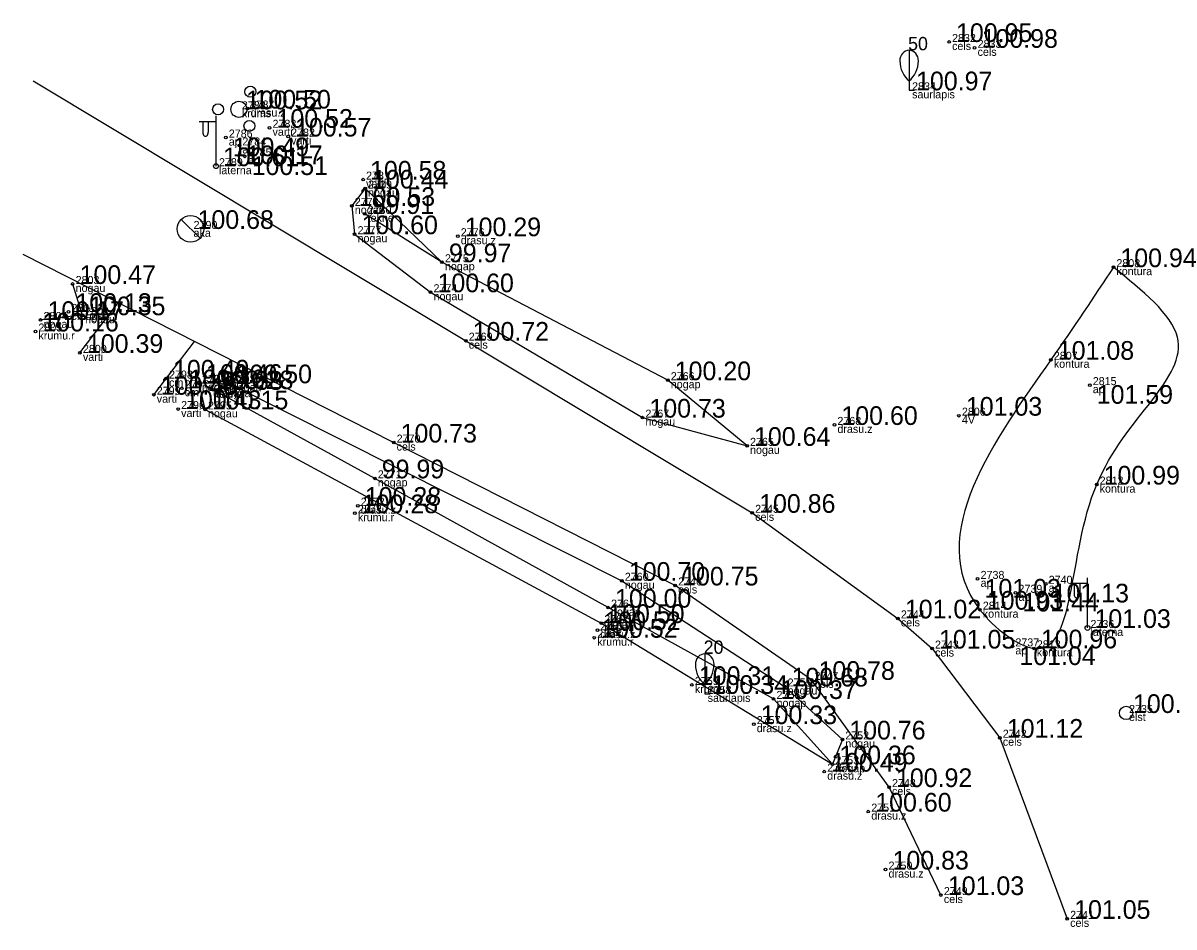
# Model space of a CAD drawing. Extents: x 614911 to 615803, y 262110 to 264311.
# Drawn here: x 615570.45 to 615613.61, y 263776.05 to 263809.93 of the extents above; entities that cross this region are included whole.
import ezdxf

# ---------------------------------------------------------------- set-up
doc = ezdxf.new("R2010")
doc.units = 0
for name, color, linetype in [('Level 1', 7, 'Continuous'), ('Level 12', 7, 'Continuous'), ('Level 18', 7, 'Continuous'), ('Level 21', 7, 'Continuous'), ('Level 31', 7, 'Continuous'), ('Level 37', 7, 'Continuous'), ('Level 44', 7, 'Continuous'), ('Level 53', 7, 'Continuous'), ('Level 54', 7, 'Continuous'), ('Level 57', 7, 'Continuous'), ('Level 58', 7, 'Continuous')]:
    doc.layers.add(name, color=color, linetype=linetype)

msp = doc.modelspace()

# ---------------------------------------------------------------- linework, layer by layer
at = {"layer": 'Level 1'}
for p, q in [((615603.676, 263807.763), (615603.676, 263807.411)), ((615603.676, 263807.411), (615603.876, 263807.411)), ((615596.011, 263785.143), (615596.011, 263784.791)), ((615596.011, 263784.791), (615596.211, 263784.791))]:
    msp.add_line(p, q, dxfattribs=at)
for points in [[(615603.676, 263808.911), (615603.676, 263807.763)], [(615596.011, 263786.291), (615596.011, 263785.143)]]:
    msp.add_lwpolyline(points, dxfattribs=at)
for centre, radius in [((615578.971, 263807.358), 0.207), ((615577.76, 263806.698), 0.204), ((615578.544, 263806.698), 0.301), ((615578.939, 263806.078), 0.205)]:
    msp.add_circle(centre, radius, dxfattribs=at)
for centre, major_axis, start_param, end_param in [((615603.676, 263808.511), (0, 0.4), 0, 1.570796), ((615603.676, 263808.511), (0, -0.4), 1.570796, 3.141593), ((615604.151, 263808.534), (0, -0.943), 4.7372, 5.669711), ((615603.201, 263808.534), (0, -0.943), 0.613474, 1.545985), ((615596.011, 263785.891), (0, 0.4), 0, 1.570796), ((615596.011, 263785.891), (0, -0.4), 1.570796, 3.141593), ((615596.486, 263785.914), (0, -0.943), 4.7372, 5.669711), ((615595.536, 263785.914), (0, -0.943), 0.613474, 1.545985)]:
    msp.add_ellipse(centre, major_axis=major_axis, ratio=0.875, start_param=start_param, end_param=end_param, dxfattribs=at)
at = {"layer": 'Level 12'}
msp.add_line((615576.373, 263802.564), (615577.091, 263801.868), dxfattribs=at)
msp.add_circle((615576.732, 263802.216), 0.5, dxfattribs=at)
at = {"layer": 'Level 18'}
msp.add_circle((615611.812, 263784.075), 0.25, dxfattribs=at)
at = {"layer": 'Level 21'}
msp.add_spline([(615611.338, 263800.783), (615613.737, 263798.162), (615610.71, 263792.635), (615608.354, 263786.496), (615606.328, 263787.946), (615608.992, 263797.312), (615611.338, 263800.783)], degree=3, dxfattribs=at)
at = {"layer": 'Level 31'}
msp.add_line((615586.159, 263800.968), (615583.276, 263803.73), dxfattribs=at)
for points in [[(615583.276, 263803.73), (615582.778, 263803.08), (615582.883, 263802.018), (615585.731, 263799.843), (615593.677, 263795.144), (615597.6, 263794.086)], [(615597.6, 263794.086), (615594.627, 263796.546), (615586.159, 263800.968), (615583.261, 263802.778)], [(615572.309, 263800.152), (615572.664, 263798.981), (615571.106, 263798.803)], [(615577.274, 263795.452), (615577.048, 263796.446), (615578.162, 263796.431), (615592.904, 263789.029)], [(615600.801, 263782.152), (615598.593, 263784.6), (615592.387, 263788.022), (615583.64, 263792.868), (615577.586, 263796.184)], [(615577.274, 263795.452), (615592.132, 263787.446), (615600.801, 263782.152)], [(615592.904, 263789.029), (615599.009, 263785.067), (615601.172, 263783.081), (615600.801, 263782.152)]]:
    msp.add_lwpolyline(points, dxfattribs=at)
at = {"layer": 'Level 37'}
for p, q in [((615572.583, 263797.571), (615574.015, 263799.451)), ((615575.352, 263796.003), (615576.874, 263798.001))]:
    msp.add_line(p, q, dxfattribs=at)
for points in [[(615570.833, 263807.771), (615597.791, 263791.576), (615603.256, 263787.619), (615604.536, 263786.489), (615607.079, 263783.147), (615609.604, 263776.359)], [(615604.868, 263777.251), (615602.923, 263781.298), (615600.019, 263785.316), (615594.905, 263788.853), (615570.448, 263801.261)]]:
    msp.add_lwpolyline(points, dxfattribs=at)
at = {"layer": 'Level 44'}
for p, q in [((615577.685, 263804.567), (615577.685, 263806.45)), ((615577.685, 263806.23), (615577.05, 263806.23)), ((615577.185, 263806.23), (615577.185, 263805.838)), ((615577.395, 263806.23), (615577.395, 263805.838)), ((615610.366, 263787.261), (615610.366, 263789.144)), ((615610.366, 263788.924), (615609.731, 263788.924)), ((615609.866, 263788.924), (615609.866, 263788.532)), ((615610.076, 263788.924), (615610.076, 263788.532))]:
    msp.add_line(p, q, dxfattribs=at)
for centre in [(615577.685, 263804.567), (615610.366, 263787.261)]:
    msp.add_circle(centre, 0.09, dxfattribs=at)
for centre in [(615577.29, 263805.838), (615609.971, 263788.532)]:
    msp.add_ellipse(centre, major_axis=(0, 0.151), ratio=0.695971, start_param=1.570796, end_param=4.712389, dxfattribs=at)
at = {"layer": 'Level 57'}
for centre in [(615605.175, 263809.222), (615606.133, 263809.003), (615578.869, 263806.727), (615579.693, 263806.007), (615578.053, 263805.64), (615580.39, 263805.679), (615578.561, 263805.343), (615578.761, 263804.936), (615583.201, 263804.064), (615583.276, 263803.73), (615582.778, 263803.08), (615583.261, 263802.778), (615582.883, 263802.018), (615586.752, 263801.942), (615586.159, 263800.968), (615611.338, 263800.783), (615572.309, 263800.152), (615585.731, 263799.843), (615572.152, 263799.105), (615571.106, 263798.803), (615572.664, 263798.981), (615570.914, 263798.372), (615587.051, 263798.027), (615572.583, 263797.571), (615608.992, 263797.312), (615575.813, 263796.608), (615577.048, 263796.446), (615578.162, 263796.431), (615594.627, 263796.546), (615575.352, 263796.003), (615576.4, 263796.243), (615577.465, 263796.211), (615577.586, 263796.184), (615610.451, 263796.362), (615576.265, 263795.466), (615577.274, 263795.452), (615593.677, 263795.144), (615605.544, 263795.217), (615600.876, 263794.87), (615584.347, 263794.209), (615597.6, 263794.086), (615583.64, 263792.868), (615610.71, 263792.635), (615583.003, 263791.841), (615582.892, 263791.562), (615597.791, 263791.576), (615606.245, 263789.099), (615592.904, 263789.029), (615594.905, 263788.853), (615608.798, 263788.917), (615607.667, 263788.578), (615592.387, 263788.022), (615606.328, 263787.946), (615592.132, 263787.446), (615603.256, 263787.619), (615591.986, 263787.181), (615591.871, 263786.896), (615604.536, 263786.489), (615607.549, 263786.571), (615608.354, 263786.496), (615600.019, 263785.316), (615595.531, 263785.124), (615599.009, 263785.067), (615598.593, 263784.6), (615597.85, 263783.656), (615601.172, 263783.081), (615607.079, 263783.147), (615600.495, 263781.876), (615600.801, 263782.152), (615602.923, 263781.298), (615602.146, 263780.378), (615602.794, 263778.205), (615604.868, 263777.251), (615609.604, 263776.359)]:
    msp.add_circle(centre, 0.05, dxfattribs=at)
at = {"layer": 'Level 58'}
for centre in [(615605.175, 263809.222), (615606.133, 263809.003), (615578.869, 263806.727), (615579.693, 263806.007), (615578.053, 263805.64), (615580.39, 263805.679), (615578.561, 263805.343), (615578.761, 263804.936), (615583.201, 263804.064), (615583.276, 263803.73), (615582.778, 263803.08), (615583.261, 263802.778), (615582.883, 263802.018), (615586.752, 263801.942), (615586.159, 263800.968), (615611.338, 263800.783), (615572.309, 263800.152), (615585.731, 263799.843), (615572.152, 263799.105), (615571.106, 263798.803), (615572.664, 263798.981), (615570.914, 263798.372), (615587.051, 263798.027), (615572.583, 263797.571), (615608.992, 263797.312), (615575.813, 263796.608), (615577.048, 263796.446), (615578.162, 263796.431), (615594.627, 263796.546), (615575.352, 263796.003), (615576.4, 263796.243), (615577.465, 263796.211), (615577.586, 263796.184), (615610.451, 263796.362), (615576.265, 263795.466), (615577.274, 263795.452), (615593.677, 263795.144), (615605.544, 263795.217), (615600.876, 263794.87), (615584.347, 263794.209), (615597.6, 263794.086), (615583.64, 263792.868), (615610.71, 263792.635), (615583.003, 263791.841), (615582.892, 263791.562), (615597.791, 263791.576), (615606.245, 263789.099), (615592.904, 263789.029), (615594.905, 263788.853), (615608.798, 263788.917), (615607.667, 263788.578), (615592.387, 263788.022), (615606.328, 263787.946), (615592.132, 263787.446), (615603.256, 263787.619), (615591.986, 263787.181), (615591.871, 263786.896), (615604.536, 263786.489), (615607.549, 263786.571), (615608.354, 263786.496), (615600.019, 263785.316), (615595.531, 263785.124), (615599.009, 263785.067), (615598.593, 263784.6), (615597.85, 263783.656), (615601.172, 263783.081), (615607.079, 263783.147), (615600.495, 263781.876), (615600.801, 263782.152), (615602.923, 263781.298), (615602.146, 263780.378), (615602.794, 263778.205), (615604.868, 263777.251), (615609.604, 263776.359)]:
    msp.add_circle(centre, 0.05, dxfattribs=at)

# ---------------------------------------------------------------- texts
at = {"layer": 'Level 1'}
for s, p in [(' 50', (615603.451, 263808.911)), (' 20', (615595.786, 263786.291))]:
    msp.add_text(s, height=0.5, dxfattribs=at).set_placement(p)
at = {"layer": 'Level 53'}
for s, p in [(' cels', (615605.175, 263808.922)), (' cels', (615606.133, 263808.703)), (' saurlapis', (615603.676, 263807.111)), (' krums', (615578.544, 263806.398)), (' drasu.z', (615578.869, 263806.427)), (' varti', (615579.693, 263805.707)), (' ap', (615578.053, 263805.34)), (' varti', (615580.39, 263805.379)), (' ap', (615578.561, 263805.043)), (' ap', (615578.761, 263804.636)), (' laterna', (615577.685, 263804.267)), (' varti', (615583.201, 263803.764)), (' nogau', (615583.276, 263803.43)), (' nogau', (615582.778, 263802.78)), (' tekne', (615583.261, 263802.478)), (' aka', (615576.732, 263801.916)), (' nogau', (615582.883, 263801.718)), (' drasu.z', (615586.752, 263801.642)), (' nogap', (615586.159, 263800.668)), (' kontura', (615611.338, 263800.483)), (' nogau', (615572.309, 263799.852)), (' nogau', (615585.731, 263799.543)), (' nogau', (615571.106, 263798.503)), (' c.augsa', (615572.152, 263798.805)), (' nogau', (615572.664, 263798.681)), (' krumu.r', (615570.914, 263798.072)), (' cels', (615587.051, 263797.727)), (' varti', (615572.583, 263797.271)), (' kontura', (615608.992, 263797.012)), (' cm', (615575.813, 263796.308)), (' nogap', (615594.627, 263796.246)), (' cm', (615576.4, 263795.943)), (' nogau', (615577.048, 263796.146)), (' c.augsa', (615577.465, 263795.911)), (' tekne', (615577.586, 263795.884)), (' nogau', (615578.162, 263796.131)), (' ap', (615610.451, 263796.062)), (' varti', (615575.352, 263795.703)), (' varti', (615576.265, 263795.166)), (' nogau', (615577.274, 263795.152)), (' 4V', (615605.544, 263794.917)), (' nogau', (615593.677, 263794.844)), (' drasu.z', (615600.876, 263794.57)), (' cels', (615584.347, 263793.909)), (' nogau', (615597.6, 263793.786)), (' nogap', (615583.64, 263792.568)), (' kontura', (615610.71, 263792.335)), (' drasu.z', (615583.003, 263791.541)), (' krumu.r', (615582.892, 263791.262)), (' cels', (615597.791, 263791.276)), (' nogau', (615592.904, 263788.729)), (' cels', (615594.905, 263788.553)), (' ap', (615606.245, 263788.799)), (' ap', (615608.798, 263788.617)), (' ap', (615607.667, 263788.278)), (' nogap', (615592.387, 263787.722)), (' kontura', (615606.328, 263787.646)), (' cels', (615603.256, 263787.319)), (' drasu.z', (615591.986, 263786.881)), (' nogau', (615592.132, 263787.146)), (' laterna', (615610.366, 263786.961)), (' krumu.r', (615591.871, 263786.596)), (' cels', (615604.536, 263786.189)), (' ap', (615607.549, 263786.271)), (' kontura', (615608.354, 263786.196)), (' cels', (615600.019, 263785.016)), (' krumu.r', (615595.531, 263784.824)), (' nogau', (615599.009, 263784.767)), (' saurlapis', (615596.011, 263784.491)), (' nogap', (615598.593, 263784.3)), (' elst', (615611.812, 263783.775)), (' drasu.z', (615597.85, 263783.356)), (' cels', (615607.079, 263782.847)), (' nogau', (615601.172, 263782.781)), (' drasu.z', (615600.495, 263781.576)), (' nogap', (615600.801, 263781.852)), (' cels', (615602.923, 263780.998)), (' drasu.z', (615602.146, 263780.078)), (' drasu.z', (615602.794, 263777.905)), (' cels', (615604.868, 263776.951)), (' cels', (615609.604, 263776.059))]:
    msp.add_text(s, height=0.3, dxfattribs=at).set_placement(p)
at = {"layer": 'Level 54'}
for s, p in [(' 2832', (615605.175, 263809.222)), (' 2833', (615606.133, 263809.003)), (' 2834', (615603.676, 263807.411)), (' 2788', (615578.544, 263806.698)), (' 2787', (615578.869, 263806.727)), (' 2783', (615579.693, 263806.007)), (' 2782', (615580.39, 263805.679)), (' 2786', (615578.053, 263805.64)), (' 2784', (615578.561, 263805.343)), (' 2785', (615578.761, 263804.936)), (' 2789', (615577.685, 263804.567)), (' 2781', (615583.201, 263804.064)), (' 2779', (615583.276, 263803.73)), (' 2778', (615582.778, 263803.08)), (' 2780', (615583.261, 263802.778)), (' 2790', (615576.732, 263802.216)), (' 2777', (615582.883, 263802.018)), (' 2776', (615586.752, 263801.942)), (' 2775', (615586.159, 263800.968)), (' 2808', (615611.338, 263800.783)), (' 2803', (615572.309, 263800.152)), (' 2774', (615585.731, 263799.843)), (' 2804', (615571.106, 263798.803)), (' 2801', (615572.152, 263799.105)), (' 2802', (615572.664, 263798.981)), (' 2805', (615570.914, 263798.372)), (' 2769', (615587.051, 263798.027)), (' 2800', (615572.583, 263797.571)), (' 2807', (615608.992, 263797.312)), (' 2798', (615575.813, 263796.608)), (' 2797', (615576.4, 263796.243)), (' 2794', (615577.048, 263796.446)), (' 2792', (615577.465, 263796.211)), (' 2791', (615577.586, 263796.184)), (' 2793', (615578.162, 263796.431)), (' 2766', (615594.627, 263796.546)), (' 2815', (615610.451, 263796.362)), (' 2799', (615575.352, 263796.003)), (' 2796', (615576.265, 263795.466)), (' 2795', (615577.274, 263795.452)), (' 2767', (615593.677, 263795.144)), (' 2768', (615600.876, 263794.87)), (' 2806', (615605.544, 263795.217)), (' 2770', (615584.347, 263794.209)), (' 2765', (615597.6, 263794.086)), (' 2771', (615583.64, 263792.868)), (' 2812', (615610.71, 263792.635)), (' 2773', (615582.892, 263791.562)), (' 2772', (615583.003, 263791.841)), (' 2745', (615597.791, 263791.576)), (' 2760', (615592.904, 263789.029)), (' 2746', (615594.905, 263788.853)), (' 2738', (615606.245, 263789.099)), (' 2740', (615608.798, 263788.917)), (' 2739', (615607.667, 263788.578)), (' 2761', (615592.387, 263788.022)), (' 2744', (615603.256, 263787.619)), (' 2814', (615606.328, 263787.946)), (' 2763', (615591.986, 263787.181)), (' 2762', (615592.132, 263787.446)), (' 2736', (615610.366, 263787.261)), (' 2764', (615591.871, 263786.896)), (' 2743', (615604.536, 263786.489)), (' 2737', (615607.549, 263786.571)), (' 2813', (615608.354, 263786.496)), (' 2759', (615595.531, 263785.124)), (' 2755', (615599.009, 263785.067)), (' 2747', (615600.019, 263785.316)), (' 2758', (615596.011, 263784.791)), (' 2756', (615598.593, 263784.6)), (' 2757', (615597.85, 263783.656)), (' 2735', (615611.812, 263784.075)), (' 2752', (615601.172, 263783.081)), (' 2742', (615607.079, 263783.147)), (' 2753', (615600.801, 263782.152)), (' 2754', (615600.495, 263781.876)), (' 2748', (615602.923, 263781.298)), (' 2751', (615602.146, 263780.378)), (' 2750', (615602.794, 263778.205)), (' 2749', (615604.868, 263777.251)), (' 2741', (615609.604, 263776.359))]:
    msp.add_text(s, height=0.3, dxfattribs=at).set_placement(p)
at = {"layer": 'Level 58'}
for s, p in [(' 100.95', (615605.175, 263809.222)), (' 100.98', (615606.133, 263809.003)), (' 100.97', (615603.676, 263807.411)), (' 100.52', (615578.544, 263806.698)), (' 100.50', (615578.869, 263806.727)), (' 100.52', (615579.693, 263806.007)), (' 100.57', (615580.39, 263805.679)), (' 100.49', (615578.053, 263804.94)), (' 100.61', (615577.685, 263804.567)), (' 100.17', (615578.561, 263804.643)), (' 100.51', (615578.761, 263804.236)), (' 100.58', (615583.201, 263804.064)), (' 100.44', (615583.276, 263803.73)), (' 100.53', (615582.778, 263803.08)), (' 99.91', (615583.261, 263802.778)), (' 100.68', (615576.732, 263802.216)), (' 100.60', (615582.883, 263802.018)), (' 100.29', (615586.752, 263801.942)), (' 99.97', (615586.159, 263800.968)), (' 100.94', (615611.338, 263800.783)), (' 100.47', (615572.309, 263800.152)), (' 100.60', (615585.731, 263799.843)), (' 100.17', (615571.106, 263798.803)), (' 100.13', (615572.152, 263799.105)), (' 100.35', (615572.664, 263798.981)), (' 100.16', (615570.914, 263798.372)), (' 100.72', (615587.051, 263798.027)), (' 100.39', (615572.583, 263797.571)), (' 101.08', (615608.992, 263797.312)), (' 100.49', (615575.813, 263796.608)), (' 100.46', (615576.4, 263796.243)), (' 100.46', (615577.048, 263796.446)), (' 100.28', (615577.465, 263796.211)), (' 100.50', (615578.162, 263796.431)), (' 100.20', (615594.627, 263796.546)), (' 100.48', (615575.352, 263796.003)), (' 99.88', (615577.586, 263796.184)), (' 100.43', (615576.265, 263795.466)), (' 100.15', (615577.274, 263795.452)), (' 101.59', (615610.451, 263795.662)), (' 100.73', (615593.677, 263795.144)), (' 101.03', (615605.544, 263795.217)), (' 100.60', (615600.876, 263794.87)), (' 100.73', (615584.347, 263794.209)), (' 100.64', (615597.6, 263794.086)), (' 99.99', (615583.64, 263792.868)), (' 100.99', (615610.71, 263792.635)), (' 100.28', (615582.892, 263791.562)), (' 100.28', (615583.003, 263791.841)), (' 100.86', (615597.791, 263791.576)), (' 100.70', (615592.904, 263789.029)), (' 100.75', (615594.905, 263788.853)), (' 100.00', (615592.387, 263788.022)), (' 101.03', (615606.245, 263788.399)), (' 101.13', (615608.798, 263788.217)), (' 101.02', (615603.256, 263787.619)), (' 100.93', (615606.328, 263787.946)), (' 101.44', (615607.667, 263787.878)), (' 100.52', (615591.986, 263787.181)), (' 100.50', (615592.132, 263787.446)), (' 101.03', (615610.366, 263787.261)), (' 100.52', (615591.871, 263786.896)), (' 101.05', (615604.536, 263786.489)), (' 100.96', (615608.354, 263786.496)), (' 101.04', (615607.549, 263785.871)), (' 100.31', (615595.531, 263785.124)), (' 100.68', (615599.009, 263785.067)), (' 100.78', (615600.019, 263785.316)), (' 100.34', (615596.011, 263784.791)), (' 100.37', (615598.593, 263784.6)), (' 100.91', (615611.812, 263784.075)), (' 100.33', (615597.85, 263783.656)), (' 100.76', (615601.172, 263783.081)), (' 101.12', (615607.079, 263783.147)), (' 100.36', (615600.801, 263782.152)), (' 100.49', (615600.495, 263781.876)), (' 100.92', (615602.923, 263781.298)), (' 100.60', (615602.146, 263780.378)), (' 100.83', (615602.794, 263778.205)), (' 101.03', (615604.868, 263777.251)), (' 101.05', (615609.604, 263776.359))]:
    msp.add_text(s, height=0.7, dxfattribs=at).set_placement(p)

doc.saveas('drawing.dxf')
